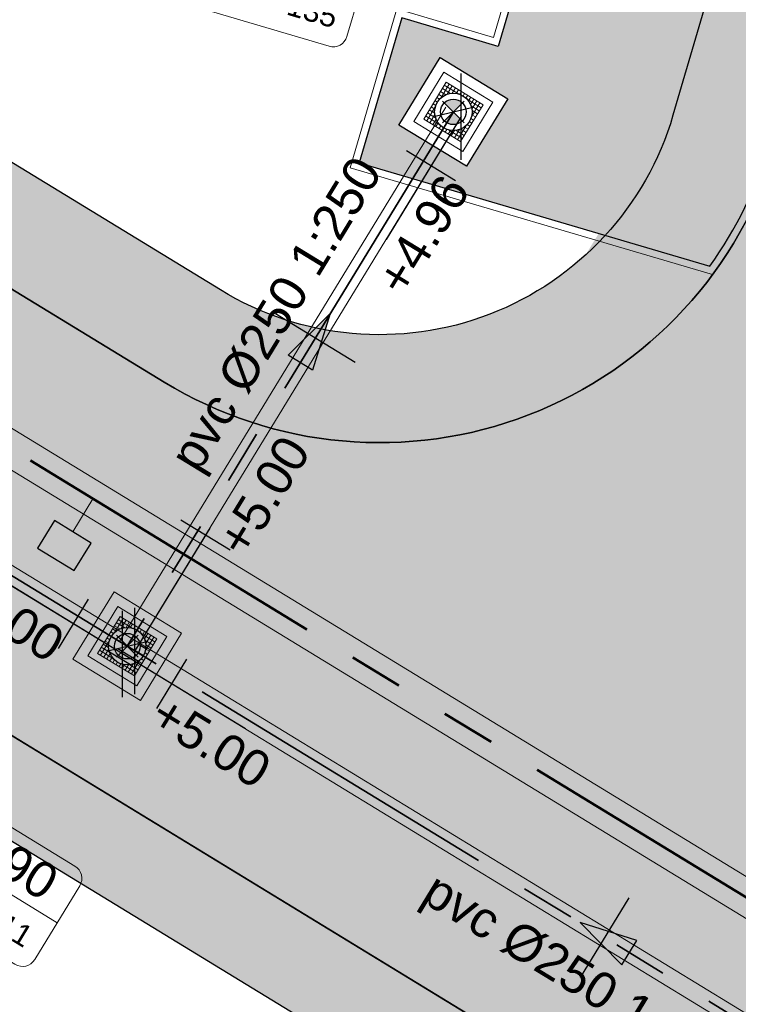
# Model space of a CAD drawing. Extents: x 98477 to 100410, y 398052 to 398969.
# Tile 365 of 374: x 98704 to 98714, y 398642 to 398656. Entities that reach past the tile are written whole.
import ezdxf
from ezdxf.enums import TextEntityAlignment as Align

# ---------------------------------------------------------------- set-up
doc = ezdxf.new("R2010")
doc.units = 0
for name, pattern in [('AL-NUTSTRACE', [17, 5, -3.5, 0, -3.5, 5]), ('RI-DWA', [9.75, 4.5, -0.75, 0.75, -0.75, 0.75, -0.75, 0.75, -0.75]), ('RI-RWA', [8.25, 4.5, -0.75, 0.75, -0.75, 0.75, -0.75])]:
    doc.linetypes.add(name, pattern=pattern)
for name, color, linetype, lineweight in [('N-KO-kantbegrenzing grondwerk', 70, 'Continuous', 25), ('N-KO-kantverharding', 2, 'Continuous', 25), ('N-KO-opsluitband 100x200mm', 2, 'Continuous', 25), ('N-KO-opsluitband achterkant', 8, 'Continuous', 9), ('N-RI-DWA b.o.b.', 24, 'Continuous', 25), ('N-RI-DWA hoofdriool', 24, 'RI-DWA', 35), ('N-RI-DWA hoofdriool buiswand', 24, 'Continuous', 13), ('N-RI-DWA put', 1, 'Continuous', 25), ('N-RI-DWA putdeksel', 7, 'Continuous', 18), ('N-RI-DWA putnummer', 24, 'Continuous', 18), ('N-RI-DWA putwand', 7, 'Continuous', 18), ('N-RI-DWA strenginformatie', 24, 'Continuous', 25), ('N-RI-GWA put', 1, 'Continuous', 25), ('N-RI-GWA putdeksel', 7, 'Continuous', 18), ('N-RI-GWA putnummer', 202, 'Continuous', 18), ('N-RI-GWA putwand', 7, 'Continuous', 18), ('N-RI-RWA hoofdriool', 162, 'RI-RWA', 50), ('N-RI-RWA hoofdriool buiswand', 162, 'Continuous', 13), ('N-RI-RWA kolkaansluitleiding', 132, 'RI-RWA', 18), ('N-RI-straatkolk', 7, 'Continuous', 25), ('N-RI-stroomrichting', 7, 'Continuous', 25), ("N-VH-arcering 'MAT' grijs 251", 251, 'Continuous', 18), ('N-VH-arcering grasbetontegels', 8, 'Continuous', 9), ('N-VH-arcering printbeton', 8, 'Continuous', 9), ('X-AL-nutstrace VERWERKT', 252, 'AL-NUTSTRACE', 18), ('X-AL-rapporttekening blauw', 125, 'Continuous', 25)]:
    doc.layers.add(name, color=color, linetype=linetype, lineweight=lineweight)
doc.layers.add('X-AL-contourlijnen', color=30, linetype='Continuous', plot=False)
doc.layers.add('X-AL-hulplijn riolering', color=30, linetype='Continuous', plot=False)
doc.styles.add('CS Annotative', font='arial.ttf')
pattern_1 = [(28.60000000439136, (19451.65485901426, 79593.08197734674), (-0.2393459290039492, 0.4389914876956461), []), (28.60000000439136, (19451.99061890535, 79592.98315783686), (-0.2393459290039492, 0.4389914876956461), [0.5, -0.2])]

# ---------------------------------------------------------------- blocks, each defined once
blk = doc.blocks.new('*U532')
at = {"flags": 128}
blk.add_lwpolyline([(-0.2527098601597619, -0.06113694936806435), (0.2527098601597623, 0.06113694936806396)], dxfattribs=at)
blk.add_circle((4.694146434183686e-16, -1.319465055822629e-16), 0.26)
at = {"layer": 'N-RI-GWA putdeksel', "flags": 128}
blk.add_lwpolyline([(-0.4123681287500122, -0.09976234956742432), (0.09976234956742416, -0.4123681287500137), (0.4123681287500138, 0.09976234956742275), (-0.0997623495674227, 0.4123681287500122)], close=True, dxfattribs=at)
at = {"layer": 'N-RI-GWA putdeksel', "lineweight": 5, "flags": 128}
for points in [[(-0.1779137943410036, 0.2843355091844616), (-0.1031150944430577, 0.2386781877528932)], [(-0.05708480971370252, 0.3863176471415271), (-0.1761801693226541, 0.1912081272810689)], [(-0.1518633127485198, 0.3270130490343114), (-0.03760058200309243, 0.2572667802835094)], [(-0.1258128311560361, 0.3696905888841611), (0.0692966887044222, 0.2505952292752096)], [(-0.0144072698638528, 0.3602671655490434), (-0.08415353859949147, 0.2460044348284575)], [(0.02827027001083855, 0.3342166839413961), (-0.01738705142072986, 0.2594179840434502)], [(0.0709478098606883, 0.3081662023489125), (0.03968723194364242, 0.2569531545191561)], [(0.1136253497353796, 0.2821157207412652), (0.09025651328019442, 0.2438314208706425)], [(-0.2560652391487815, 0.1563028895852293), (-0.2219232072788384, 0.1354625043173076)], [(-0.2300147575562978, 0.198980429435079), (-0.191730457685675, 0.1756115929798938)], [(-0.203964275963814, 0.2416579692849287), (-0.1527512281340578, 0.2103973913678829)], [(0.1563028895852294, 0.2560652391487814), (0.1354625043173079, 0.2219232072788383)], [(0.1989804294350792, 0.2300147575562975), (0.175611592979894, 0.1917304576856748)], [(0.1912081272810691, 0.1761801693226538), (0.3863176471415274, 0.05708480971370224)], [(0.2416579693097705, 0.2039642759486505), (0.2103973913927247, 0.1527512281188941)], [(0.2843355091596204, 0.1779137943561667), (0.2386781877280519, 0.1031150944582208)], [(0.3270130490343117, 0.1518633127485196), (0.2572667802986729, 0.03760058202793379)], [(-0.2505952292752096, 0.06929668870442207), (-0.3696905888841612, -0.1258128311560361)], [(-0.3342166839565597, 0.02827026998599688), (-0.2594179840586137, -0.0173870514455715)], [(-0.308166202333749, 0.07094780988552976), (-0.2569531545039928, 0.03968723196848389)], [(-0.2821157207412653, 0.1136253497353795), (-0.2438314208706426, 0.0902565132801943)], [(0.2460044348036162, 0.08415353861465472), (0.3602671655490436, 0.01440726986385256)], [(0.3696905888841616, 0.1258128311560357), (0.25059522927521, -0.06929668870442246)], [(0.2594179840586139, 0.01738705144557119), (0.3342166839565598, -0.0282702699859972)], [(-0.3863176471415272, -0.05708480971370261), (-0.1912081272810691, -0.1761801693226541)], [(-0.3602671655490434, -0.01440726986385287), (-0.2460044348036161, -0.08415353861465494)], [(-0.2572667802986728, -0.03760058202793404), (-0.3270130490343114, -0.1518633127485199)], [(-0.2386781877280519, -0.1031150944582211), (-0.2843355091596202, -0.1779137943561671)], [(0.2219232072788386, -0.135462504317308), (0.2560652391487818, -0.1563028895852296)], [(0.2438314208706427, -0.09025651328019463), (0.2821157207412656, -0.1136253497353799)], [(0.2569531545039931, -0.03968723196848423), (0.3081662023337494, -0.07094780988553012)], [(-0.2103973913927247, -0.1527512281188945), (-0.2416579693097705, -0.2039642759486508)], [(-0.175611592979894, -0.1917304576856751), (-0.1989804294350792, -0.2300147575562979)], [(-0.1354625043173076, -0.2219232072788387), (-0.1563028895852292, -0.2560652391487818)], [(-0.09025651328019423, -0.2438314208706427), (-0.1136253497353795, -0.2821157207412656)], [(-0.03968723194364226, -0.2569531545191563), (-0.07094780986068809, -0.3081662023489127)], [(-0.06929668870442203, -0.2505952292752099), (0.1258128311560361, -0.3696905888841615)], [(0.01738705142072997, -0.2594179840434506), (-0.02827027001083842, -0.3342166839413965)], [(0.08415353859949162, -0.2460044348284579), (0.01440726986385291, -0.3602671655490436)], [(0.03760058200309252, -0.2572667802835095), (0.1518633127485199, -0.3270130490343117)], [(0.1761801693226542, -0.1912081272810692), (0.0570848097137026, -0.3863176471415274)], [(0.1031150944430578, -0.2386781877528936), (0.1779137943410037, -0.2843355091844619)], [(0.1527512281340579, -0.2103973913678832), (0.2039642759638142, -0.2416579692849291)], [(0.1917304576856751, -0.1756115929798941), (0.230014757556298, -0.1989804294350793)]]:
    blk.add_lwpolyline(points, dxfattribs=at)
at = {"layer": 'N-RI-GWA putwand', "flags": 128}
for points in [[(-0.7560082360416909, -0.1828976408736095), (0.1828976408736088, -0.7560082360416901), (0.7560082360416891, 0.1828976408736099), (-0.1828976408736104, 0.7560082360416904)], [(-0.5498241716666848, -0.1330164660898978), (0.1330164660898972, -0.5498241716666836), (0.5498241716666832, 0.1330164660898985), (-0.1330164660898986, 0.5498241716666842)]]:
    blk.add_lwpolyline(points, close=True, dxfattribs=at)
blk = doc.blocks.new('*U671')
at = {"layer": 'X-AL-hulplijn riolering'}
for points in [[(-0.6275572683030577, 0.6275572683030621), (7.682743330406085e-16, 0), (0.6275572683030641, 0.6275572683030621, 0.4142135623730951)], [(3.290701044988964e-15, 0), (-0.6275572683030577, -0.6275572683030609, 0.4142135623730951), (0.6275572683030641, -0.6275572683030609)]]:
    blk.add_hatch(color=256, dxfattribs=at).paths.add_polyline_path(points)
at = {"lineweight": 9}
blk.add_line((-18.05742590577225, 11.50475443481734), (-6.545658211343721, 8.116656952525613), dxfattribs=at)
blk.add_lwpolyline([(-18.22747775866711, 7.385157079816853), (-8.63433801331, 4.561742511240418, 0.414213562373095), (-7.39268258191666, 5.238715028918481), (-5.698633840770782, 10.99459887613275, 0.414213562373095), (-6.375606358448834, 12.23625430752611), (-15.96874610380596, 15.05966887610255, 0.414213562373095), (-17.21040153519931, 14.38269635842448), (-18.90445027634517, 8.626812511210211, 0.414213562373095)], format="xyb", close=True)
at = {"layer": 'X-AL-hulplijn riolering'}
for points in [[(0.7530687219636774, -0.7530687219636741), (-0.7530687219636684, 0.7530687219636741)], [(0.7530687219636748, 0.7530687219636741), (-0.7530687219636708, -0.7530687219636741)]]:
    blk.add_lwpolyline(points, dxfattribs=at)
blk.add_circle((3.290701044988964e-15, 0), 0.8875, dxfattribs=at)
at = {"style": 'CS Annotative'}
for tag, height, p in [('HOOGTE', 2.5, (-11.74367860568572, 11.70616310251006)), ('NR', 1.5, (-12.85940551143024, 7.915248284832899))]:
    blk.add_attdef(tag, text='', height=height, rotation=343.599999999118, dxfattribs=at).set_placement(p, align=Align.MIDDLE_CENTER)
blk = doc.blocks.new('*U329')
h = blk.add_hatch()
h.set_pattern_fill('ANSI31', color=256, scale=0.8, angle=103.5999999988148)
h.set_pattern_definition([(148.5999999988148, (1.161383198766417e-16, 4.054082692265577e-16), (-0.05210096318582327, -0.08535507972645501), [])])
h.paths.add_polyline_path([(-0.2527098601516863, -0.06113694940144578, 0.6681786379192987), (0.2219232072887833, -0.1354625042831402, 0.198912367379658), (0.252709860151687, 0.06113694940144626)])
at = {"flags": 128}
blk.add_lwpolyline([(-0.252709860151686, -0.06113694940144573), (0.2527098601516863, 0.06113694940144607)], dxfattribs=at)
blk.add_circle((3.056646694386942e-16, 2.897208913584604e-16), 0.26)
at = {"layer": 'N-RI-DWA putdeksel', "flags": 128}
blk.add_lwpolyline([(-0.4123681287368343, -0.09976234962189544), (0.09976234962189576, -0.412368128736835), (0.4123681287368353, 0.09976234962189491), (-0.09976234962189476, 0.4123681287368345)], close=True, dxfattribs=at)
at = {"layer": 'N-RI-DWA putdeksel', "lineweight": 5, "flags": 128}
for points in [[(-0.1779137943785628, 0.2843355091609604), (-0.1031150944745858, 0.2386781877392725)], [(-0.05708480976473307, 0.3863176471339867), (-0.1761801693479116, 0.1912081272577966)], [(-0.1518633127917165, 0.3270130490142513), (-0.037600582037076, 0.2572667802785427)], [(-0.1258128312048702, 0.3696905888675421), (0.06929668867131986, 0.2505952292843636)], [(-0.0144072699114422, 0.3602671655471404), (-0.08415353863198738, 0.2460044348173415)], [(0.02827026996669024, 0.3342166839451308), (-0.01738705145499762, 0.2594179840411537)], [(0.07094780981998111, 0.3081662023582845), (0.03968723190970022, 0.2569531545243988)], [(0.1136253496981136, 0.2821157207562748), (0.09025651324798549, 0.2438314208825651)], [(-0.2560652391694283, 0.1563028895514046), (-0.2219232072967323, 0.1354625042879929)], [(-0.2300147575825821, 0.1989804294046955), (-0.1917304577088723, 0.1756115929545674)], [(-0.2039642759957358, 0.2416579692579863), (-0.1527512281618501, 0.2103973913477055)], [(0.1563028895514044, 0.2560652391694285), (0.1354625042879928, 0.2219232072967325)], [(0.1989804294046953, 0.2300147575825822), (0.1756115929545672, 0.1917304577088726)], [(0.1912081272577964, 0.1761801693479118), (0.3863176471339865, 0.05708480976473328)], [(0.2416579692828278, 0.2039642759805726), (0.2103973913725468, 0.152751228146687)], [(0.2843355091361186, 0.1779137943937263), (0.2386781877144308, 0.1031150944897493)], [(0.3270130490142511, 0.1518633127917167), (0.2572667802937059, 0.03760058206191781)], [(-0.2505952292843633, 0.06929668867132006), (-0.3696905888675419, -0.12581283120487)], [(-0.3342166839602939, 0.02827026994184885), (-0.2594179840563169, -0.017387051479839)], [(-0.3081662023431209, 0.07094780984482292), (-0.2569531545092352, 0.03968723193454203)], [(-0.2821157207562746, 0.1136253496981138), (-0.2438314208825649, 0.09025651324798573)], [(0.2460044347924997, 0.084153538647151), (0.3602671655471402, 0.01440726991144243)], [(0.3696905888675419, 0.1258128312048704), (0.2505952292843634, -0.06929668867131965)], [(0.2594179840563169, 0.01738705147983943), (0.3342166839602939, -0.02827026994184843)], [(-0.3863176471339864, -0.05708480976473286), (-0.1912081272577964, -0.1761801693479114)], [(-0.3602671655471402, -0.01440726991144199), (-0.2460044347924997, -0.08415353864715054)], [(-0.2572667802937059, -0.0376005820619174), (-0.327013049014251, -0.1518633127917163)], [(-0.2386781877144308, -0.1031150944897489), (-0.2843355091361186, -0.1779137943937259)], [(0.2219232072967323, -0.1354625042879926), (0.2560652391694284, -0.1563028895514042)], [(0.2438314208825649, -0.09025651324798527), (0.2821157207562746, -0.1136253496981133)], [(0.2569531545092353, -0.0396872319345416), (0.3081662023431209, -0.07094780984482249)], [(-0.2103973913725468, -0.1527512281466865), (-0.2416579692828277, -0.2039642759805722)], [(-0.1756115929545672, -0.1917304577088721), (-0.1989804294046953, -0.2300147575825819)], [(-0.1354625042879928, -0.2219232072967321), (-0.1563028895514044, -0.2560652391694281)], [(-0.0902565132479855, -0.2438314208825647), (-0.1136253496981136, -0.2821157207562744)], [(-0.03968723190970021, -0.2569531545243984), (-0.0709478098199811, -0.3081662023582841)], [(-0.06929668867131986, -0.2505952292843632), (0.1258128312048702, -0.3696905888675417)], [(0.01738705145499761, -0.2594179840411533), (-0.02827026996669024, -0.3342166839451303)], [(0.0841535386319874, -0.2460044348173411), (0.01440726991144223, -0.36026716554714)], [(0.037600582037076, -0.2572667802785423), (0.1518633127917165, -0.3270130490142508)], [(0.1761801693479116, -0.1912081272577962), (0.05708480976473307, -0.3863176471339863)], [(0.1031150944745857, -0.2386781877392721), (0.1779137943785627, -0.28433550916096)], [(0.1527512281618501, -0.210397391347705), (0.2039642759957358, -0.2416579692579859)], [(0.1917304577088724, -0.175611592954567), (0.2300147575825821, -0.1989804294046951)]]:
    blk.add_lwpolyline(points, dxfattribs=at)
at = {"layer": 'N-RI-DWA putwand', "flags": 128}
for points in [[(-0.756008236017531, -0.182897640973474), (0.1828976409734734, -0.7560082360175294), (0.7560082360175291, 0.1828976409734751), (-0.1828976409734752, 0.7560082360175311)], [(-0.5498241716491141, -0.1330164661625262), (0.1330164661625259, -0.5498241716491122), (0.549824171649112, 0.1330164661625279), (-0.133016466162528, 0.549824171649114)]]:
    blk.add_lwpolyline(points, close=True, dxfattribs=at)
blk = doc.blocks.new('*U1188')
at = {"layer": 'X-AL-hulplijn riolering', "flags": 128}
for points in [[(6.627535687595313e-16, 4.552225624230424e-16), (-8.535507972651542, 5.210096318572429)], [(-4.456222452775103, 0.3769369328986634), (-2.37218392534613, 3.79114012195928)], [(6.952718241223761e-16, -2.999999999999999), (6.952718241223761e-16, 3.000000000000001)], [(8.535507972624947, -5.210096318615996), (5.0574547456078e-16, 6.865973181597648e-16)], [(2.37218392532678, -3.791140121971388), (4.456222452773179, -0.3769369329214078)]]:
    blk.add_lwpolyline(points, dxfattribs=at)
at = {"layer": 'N-RI-DWA b.o.b.', "linetype": 'Continuous', "style": 'CS Annotative'}
blk.add_attdef('B.o.b.links', text='', height=0.5000000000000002, rotation=328.6000000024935, dxfattribs=at).set_placement((-0.8912444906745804, 0.07538738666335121), align=Align.MIDDLE_RIGHT)
blk.add_attdef('B.o.b.rechts', text='', height=0.5, rotation=328.5999999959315, dxfattribs=at).set_placement((0.4744367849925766, -0.7582280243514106), align=Align.MIDDLE_LEFT)
blk = doc.blocks.new('*U533')
at = {"layer": 'N-RI-stroomrichting'}
h = blk.add_hatch(color=256, dxfattribs=at)
h.dxf.hatch_style = 1
h.paths.add_polyline_path([(-1.707101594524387, 1.042019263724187), (1.186091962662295, -1.89557006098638), (2.228111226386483, -0.1884684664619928)])
blk.add_lwpolyline([(-1.707101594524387, 1.042019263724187), (1.186091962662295, -1.89557006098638), (2.228111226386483, -0.1884684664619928)], close=True, dxfattribs=at)
at = {"layer": 'X-AL-hulplijn riolering'}
blk.add_lwpolyline([(-1.693281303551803, -2.774040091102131), (1.693281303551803, 2.774040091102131)], dxfattribs=at)
at = {"lineweight": 25, "style": 'CS Annotative'}
blk.add_attdef('Strenginformatie', text='', height=2.5, rotation=328.5999999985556, dxfattribs=at).set_placement((-1.693281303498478, -2.774040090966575), align=Align.MIDDLE_CENTER)
blk = doc.blocks.new('*U534')
at = {"layer": 'N-RI-stroomrichting'}
h = blk.add_hatch(color=256, dxfattribs=at)
h.dxf.hatch_style = 1
h.paths.add_polyline_path([(1.042019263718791, 1.707101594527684), (-0.1884684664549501, -2.228111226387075), (-1.895570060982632, -1.186091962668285)])
blk.add_lwpolyline([(1.042019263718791, 1.707101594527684), (-0.1884684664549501, -2.228111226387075), (-1.895570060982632, -1.186091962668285)], close=True, dxfattribs=at)
at = {"layer": 'X-AL-hulplijn riolering'}
blk.add_lwpolyline([(2.774040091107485, -1.693281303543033), (-2.774040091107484, 1.693281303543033)], dxfattribs=at)
at = {"lineweight": 25, "style": 'CS Annotative'}
blk.add_attdef('Strenginformatie', text='', height=2.500000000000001, rotation=58.59999999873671, dxfattribs=at).set_placement((-2.774040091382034, 1.693281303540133), align=Align.MIDDLE_CENTER)
blk = doc.blocks.new('*U537')
at = {"layer": 'X-AL-hulplijn riolering', "flags": 128}
for points in [[(6.613041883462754, 6.995201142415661), (3.19883869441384, 9.079239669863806)], [(5.21009631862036, 8.535507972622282), (-6.865973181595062e-16, 5.057454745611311e-16)], [(-5.709099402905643e-16, -2.999999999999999), (-5.709099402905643e-16, 3.000000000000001)]]:
    blk.add_lwpolyline(points, dxfattribs=at)
at = {"layer": 'N-RI-DWA b.o.b.', "linetype": 'Continuous', "style": 'CS Annotative'}
blk.add_attdef('B.o.b.rechts', text='', height=0.5, rotation=58.59999999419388, dxfattribs=at).set_placement((1.322608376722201, 1.399040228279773), align=Align.MIDDLE_LEFT)
blk = doc.blocks.new('*U538')
at = {"layer": 'X-AL-hulplijn riolering', "flags": 128}
for points in [[(-4.732272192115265e-16, -3), (-4.732272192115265e-16, 3)], [(-5.795844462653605e-16, -6.034281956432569e-16), (-5.21009631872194, -8.535507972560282)], [(-0.3769369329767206, -4.456222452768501), (-3.791140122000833, -2.372183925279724)]]:
    blk.add_lwpolyline(points, dxfattribs=at)
at = {"layer": 'N-RI-DWA b.o.b.', "linetype": 'Continuous', "style": 'CS Annotative'}
blk.add_attdef('B.o.b.links', text='', height=0.5000000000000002, rotation=58.60000000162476, dxfattribs=at).set_placement((-0.07538738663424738, -0.89124449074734), align=Align.MIDDLE_RIGHT)
blk = doc.blocks.new('*U676')
at = {"layer": 'X-AL-hulplijn riolering'}
for points in [[(-0.6275572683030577, 0.6275572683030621), (7.682743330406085e-16, 0), (0.6275572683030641, 0.6275572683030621, 0.4142135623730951)], [(3.290701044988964e-15, 0), (-0.6275572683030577, -0.6275572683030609, 0.4142135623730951), (0.6275572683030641, -0.6275572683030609)]]:
    blk.add_hatch(color=256, dxfattribs=at).paths.add_polyline_path(points)
at = {"lineweight": 9}
blk.add_line((-15.10781987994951, -12.96342068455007), (-4.865210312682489, -19.21553626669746), dxfattribs=at)
blk.add_lwpolyline([(-16.33830761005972, -16.89863350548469), (-7.802799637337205, -22.10872982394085, 0.414213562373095), (-6.428239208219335, -21.77618865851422), (-3.30218141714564, -16.6548838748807, 0.414213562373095), (-3.63472258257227, -15.28032344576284), (-12.17023055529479, -10.07022712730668, 0.414213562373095), (-13.54479098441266, -10.40276829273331), (-16.67084877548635, -15.52407307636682, 0.414213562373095)], format="xyb", close=True)
at = {"layer": 'X-AL-hulplijn riolering'}
for points in [[(0.7530687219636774, -0.7530687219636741), (-0.7530687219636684, 0.7530687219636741)], [(0.7530687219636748, 0.7530687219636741), (-0.7530687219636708, -0.7530687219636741)]]:
    blk.add_lwpolyline(points, dxfattribs=at)
blk.add_circle((3.290701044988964e-15, 0), 0.8875, dxfattribs=at)
at = {"style": 'CS Annotative'}
for tag, height, p in [('HOOGTE', 2.5, (-8.957079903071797, -14.40299289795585)), ('NR', 1.5, (-11.0159502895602, -17.77596405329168))]:
    blk.add_attdef(tag, text='', height=height, rotation=328.5999999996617, dxfattribs=at).set_placement(p, align=Align.MIDDLE_CENTER)
blk = doc.blocks.new('*U780')
blk.add_lwpolyline([(-1.866462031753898, -0.1787301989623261), (0.694190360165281, -1.741759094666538), (1.866462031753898, 0.1787301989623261), (-0.694190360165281, 1.741759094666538)], close=True)
blk.add_solid([(-1.866462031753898, -0.1787301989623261), (-0.694190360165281, 1.741759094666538), (-1.866462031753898, -0.1787301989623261), (0.694190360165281, -1.741759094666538)])

msp = doc.modelspace()

# ---------------------------------------------------------------- hatches: boundary and pattern name
at = {"layer": "N-VH-arcering 'MAT' grijs 251"}
h = msp.add_hatch(color=256, dxfattribs=at)
h.dxf.hatch_style = 1
edge = h.paths.add_edge_path()
edge.add_line((98718.43378268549, 398647.9807238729), (98740.4324578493, 398722.7258099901))
edge.add_arc((98746.18834169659, 398721.0317612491), 6.000000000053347, 82.37631153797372, 163.5999999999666, ccw=False)
edge.add_line((98746.98433882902, 398726.9787259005), (98729.43353248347, 398729.3278892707))
edge.add_arc((98728.63753535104, 398723.3809246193), 5.999999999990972, -16.400000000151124, 82.37631153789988, ccw=False)
edge.add_line((98734.39341919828, 398721.6868758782), (98714.44365963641, 398653.9034077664))
edge.add_arc((98708.9276042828, 398655.5268711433), 5.750000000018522, 238.5999999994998, 343.5999999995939, ccw=False)
edge.add_line((98705.93179889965, 398650.618954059), (98682.96341873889, 398664.6389131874))
edge.add_line((98682.96341873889, 398664.6389131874), (98663.71975019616, 398676.3852986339))
edge.add_arc((98658.37940146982, 398667.6364029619), 10.24999999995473, 58.60000000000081, 73.59999999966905)
edge.add_line((98661.2734014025, 398677.4693712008), (98653.9448376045, 398679.6262848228))
edge.add_line((98653.9448376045, 398679.6262848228), (98652.69138276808, 398675.367410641))
edge.add_line((98652.69138276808, 398675.367410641), (98650.4694978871, 398667.8180934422))
edge.add_line((98650.4694978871, 398667.8180934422), (98633.21843489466, 398609.2040096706))
edge.add_arc((98628.6616935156, 398610.5451315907), 4.749999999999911, 253.5999999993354, 343.59999999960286, ccw=False)
edge.add_line((98627.32057159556, 398605.9883902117), (98591.63409174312, 398616.4914924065))
edge.add_line((98591.63409174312, 398616.4914924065), (98590.13768202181, 398611.4071283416))
edge.add_line((98590.13768202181, 398611.4071283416), (98624.46149638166, 398601.3050804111))
edge.add_line((98624.46149638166, 398601.3050804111), (98625.82416187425, 398600.9040261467))
edge.add_arc((98624.48303995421, 398596.3472847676), 4.750000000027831, -16.400000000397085, 73.59999999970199, ccw=False)
edge.add_line((98629.03978133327, 398595.0061628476), (98623.11061073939, 398574.8605693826))
edge.add_arc((98618.55386936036, 398576.2016913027), 4.749999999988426, 253.6000000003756, 343.59999999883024, ccw=False)
edge.add_line((98617.21274744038, 398571.6449499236), (98607.57164199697, 398574.4824815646))
edge.add_line((98607.57164199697, 398574.4824815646), (98591.46406188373, 398519.7536193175))
edge.add_line((98591.46406188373, 398519.7536193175), (98590.85321516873, 398517.6781402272))
edge.add_arc((98592.05235763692, 398517.3252134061), 1.250000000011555, 163.6000000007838, 293.1520675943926)
edge.add_arc((98619.96762949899, 398452.0432281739), 69.74999999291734, 95.80614527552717, 113.1520675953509, ccw=False)
edge.add_line((98612.91151005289, 398521.4354012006), (98618.30363164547, 398539.7562586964))
edge.add_line((98618.30363164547, 398539.7562586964), (98653.28573814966, 398658.6152601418))
edge.add_line((98653.28573814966, 398658.6152601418), (98656.01129096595, 398667.8758941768))
edge.add_arc((98660.56803234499, 398666.5347722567), 4.750000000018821, 58.59999999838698, 163.5999999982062, ccw=False)
edge.add_line((98663.04282809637, 398670.5891385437), (98680.49481789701, 398659.9363984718))
edge.add_line((98680.49481789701, 398659.9363984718), (98683.5437588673, 398658.0753169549))
edge.add_line((98683.5437588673, 398658.0753169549), (98686.6547666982, 398656.176349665))
edge.add_line((98686.6547666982, 398656.176349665), (98649.88495474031, 398531.2431785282))
edge.add_line((98649.88495474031, 398531.2431785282), (98654.9693187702, 398529.7467688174))
edge.add_line((98654.9693187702, 398529.7467688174), (98655.60458704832, 398531.90522526))
edge.add_line((98655.60458704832, 398531.90522526), (98658.42800161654, 398541.4983650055))
edge.add_line((98658.42800161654, 398541.4983650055), (98659.13385525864, 398543.8966499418))
edge.add_line((98659.13385525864, 398543.8966499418), (98662.66312346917, 398555.8880746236))
edge.add_line((98662.66312346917, 398555.8880746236), (98663.36897711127, 398558.2863595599))
edge.add_line((98663.36897711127, 398558.2863595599), (98665.48653803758, 398565.4812143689))
edge.add_line((98665.48653803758, 398565.4812143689), (98667.4064599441, 398572.0045493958))
edge.add_line((98667.4064599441, 398572.0045493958), (98670.93572815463, 398583.9959740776))
edge.add_line((98670.93572815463, 398583.9959740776), (98671.64158179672, 398586.3942590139))
edge.add_line((98671.64158179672, 398586.3942590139), (98675.17085000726, 398598.3856836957))
edge.add_line((98675.17085000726, 398598.3856836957), (98675.87670364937, 398600.783968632))
edge.add_line((98675.87670364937, 398600.783968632), (98677.28841093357, 398605.5805385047))
edge.add_line((98677.28841093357, 398605.5805385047), (98678.84128894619, 398610.8567653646))
edge.add_line((98678.84128894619, 398610.8567653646), (98682.37055715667, 398622.8481900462))
edge.add_line((98682.37055715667, 398622.8481900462), (98683.07641079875, 398625.2464749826))
edge.add_line((98683.07641079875, 398625.2464749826), (98686.60567900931, 398637.2378996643))
edge.add_line((98686.60567900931, 398637.2378996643), (98690.56389942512, 398650.6867789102))
edge.add_arc((98692.24269888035, 398650.1926813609), 1.749999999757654, 148.6000000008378, 163.6000000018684, ccw=False)
edge.add_line((98690.74898498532, 398651.1044482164), (98691.89312128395, 398652.9788443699))
edge.add_line((98691.89312128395, 398652.9788443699), (98696.62193884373, 398650.0923618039))
edge.add_line((98696.62193884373, 398650.0923618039), (98719.04623240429, 398636.4045145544))
edge.add_line((98719.04623240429, 398636.4045145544), (98725.56962339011, 398632.4226196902))
edge.add_line((98725.56962339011, 398632.4226196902), (98728.33097443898, 398636.9464389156))
edge.add_line((98728.33097443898, 398636.9464389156), (98721.80758345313, 398640.92833378))
edge.add_line((98721.80758345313, 398640.92833378), (98720.95403265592, 398641.4493434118))
edge.add_arc((98723.94983803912, 398646.3572604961), 5.750000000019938, 163.6000000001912, 238.59999999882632, ccw=False)
edge = h.paths.add_edge_path(flags=16)
edge.add_line((98619.01665961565, 398560.9505167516), (98618.31080597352, 398558.5522318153))
edge.add_line((98618.31080597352, 398558.5522318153), (98614.78153776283, 398546.5608071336))
edge.add_line((98614.78153776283, 398546.5608071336), (98614.07568412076, 398544.1625221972))
edge.add_line((98614.07568412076, 398544.1625221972), (98609.8405622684, 398529.7728125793))
edge.add_arc((98605.28382088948, 398531.1139344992), 4.749999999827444, 163.600000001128, 343.6000000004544, ccw=False)
edge.add_line((98600.72707951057, 398532.4550564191), (98602.84464043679, 398539.6499112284))
edge.add_line((98602.84464043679, 398539.6499112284), (98603.55049407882, 398542.0481961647))
edge.add_line((98603.55049407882, 398542.0481961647), (98607.0797622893, 398554.0396208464))
edge.add_line((98607.0797622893, 398554.0396208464), (98607.7856159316, 398556.4379057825))
edge.add_line((98607.7856159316, 398556.4379057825), (98609.90317685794, 398563.6327605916))
edge.add_arc((98614.4599182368, 398562.2916386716), 4.749999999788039, -16.40000000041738, 163.5999999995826, ccw=False)
at = {"layer": 'N-VH-arcering grasbetontegels'}
h = msp.add_hatch(dxfattribs=at)
h.set_pattern_fill('CS-GRASBETONSTEEN', color=256, angle=8.857717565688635e-10)
h.set_pattern_definition([(28.60000000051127, (19451.65485901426, 79593.08197734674), (-0.1340337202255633, 0.2458352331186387), [0.14, -0.14]), (118.6000000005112, (19451.65485901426, 79593.08197734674), (-0.2458352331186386, -0.1340337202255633), [0.14, -0.14]), (28.60000000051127, (19451.58784279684, 79593.20489378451), (-0.1340337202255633, 0.2458352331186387), [0.14, -0.14]), (118.6000000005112, (19451.77777545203, 79593.14899356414), (-0.2458352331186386, -0.1340337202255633), [0.14, -0.14])])
edge = h.paths.add_edge_path()
edge.add_line((98708.64048453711, 398653.6658692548), (98713.5165286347, 398652.2307714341))
edge.add_arc((98708.92760428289, 398655.5268711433), 5.649999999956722, 324.3113394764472, 343.5999999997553)
edge.add_line((98714.34772823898, 398653.9316419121), (98717.17114280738, 398663.5247816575))
edge.add_line((98717.17114280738, 398663.5247816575), (98713.3338869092, 398664.6541474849))
edge.add_line((98713.3338869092, 398664.6541474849), (98710.57644116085, 398655.2851505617))
edge.add_line((98710.57644116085, 398655.2851505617), (98709.2334015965, 398655.6804286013))
edge.add_line((98709.2334015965, 398655.6804286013), (98708.64048453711, 398653.6658692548))
h.paths.add_polyline_path([(98709.76899639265, 398655.13044085), (98710.70790226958, 398654.5573302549), (98710.13479167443, 398653.6184243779), (98709.1958857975, 398654.191534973)], flags=16)
at = {"layer": 'N-VH-arcering printbeton'}
h = msp.add_hatch(dxfattribs=at)
h.set_pattern_fill('CS-PRINTBETON', color=256, angle=4.765895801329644e-09)
h.set_pattern_definition(pattern_1)
edge = h.paths.add_edge_path()
edge.add_line((98714.44365963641, 398653.9034077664), (98734.3934191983, 398721.6868758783))
edge.add_arc((98728.63753535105, 398723.3809246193), 5.999999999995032, 343.6000000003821, 385.0096221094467)
edge.add_line((98734.07495615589, 398725.9175473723), (98713.00468867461, 398654.3269199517))
edge.add_arc((98708.9276042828, 398655.5268711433), 4.250000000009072, 238.5999999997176, 343.60000000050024, ccw=False)
edge.add_line((98706.71331334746, 398651.8992802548), (98695.22259908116, 398658.9132421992))
edge.add_line((98695.22259908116, 398658.9132421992), (98694.44108463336, 398657.6329160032))
edge.add_line((98694.44108463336, 398657.6329160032), (98705.93179889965, 398650.618954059))
edge.add_arc((98708.9276042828, 398655.5268711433), 5.750000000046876, 238.5999999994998, 343.5999999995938)
h = msp.add_hatch(dxfattribs=at)
h.set_pattern_fill('CS-PRINTBETON', color=256, angle=4.765895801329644e-09)
h.set_pattern_definition(pattern_1)
edge = h.paths.add_edge_path()
edge.add_line((98696.62193884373, 398650.0923618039), (98691.89312128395, 398652.9788443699))
edge.add_line((98691.89312128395, 398652.9788443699), (98690.74898498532, 398651.1044482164))
edge.add_arc((98692.24269888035, 398650.1926813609), 1.749999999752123, 148.6000000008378, 163.6000000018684)
edge.add_line((98690.56389942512, 398650.6867789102), (98687.42446923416, 398640.0199101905))
edge.add_line((98687.42446923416, 398640.0199101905), (98692.07714201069, 398638.6505541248))
edge.add_line((98692.07714201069, 398638.6505541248), (98691.32893715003, 398636.1083720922))
edge.add_line((98691.32893715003, 398636.1083720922), (98691.47283424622, 398636.0660208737))
edge.add_line((98691.47283424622, 398636.0660208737), (98687.80239530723, 398623.5949392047))
edge.add_line((98687.80239530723, 398623.5949392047), (98687.65849821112, 398623.6372904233))
edge.add_line((98687.65849821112, 398623.6372904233), (98687.09381529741, 398621.7186624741))
edge.add_line((98687.09381529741, 398621.7186624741), (98687.23771239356, 398621.6763112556))
edge.add_line((98687.23771239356, 398621.6763112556), (98683.56727345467, 398609.2052295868))
edge.add_line((98683.56727345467, 398609.2052295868), (98683.42337635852, 398609.2475808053))
edge.add_line((98683.42337635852, 398609.2475808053), (98682.81634222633, 398607.1850557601))
edge.add_line((98682.81634222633, 398607.1850557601), (98678.16366944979, 398608.5544118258))
edge.add_line((98678.16366944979, 398608.5544118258), (98677.35899629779, 398605.8203669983))
edge.add_line((98677.35899629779, 398605.8203669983), (98682.1555661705, 398604.4086597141))
edge.add_line((98682.1555661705, 398604.4086597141), (98680.60268815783, 398599.1324328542))
edge.add_line((98680.60268815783, 398599.1324328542), (98680.4587910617, 398599.1747840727))
edge.add_line((98680.4587910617, 398599.1747840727), (98679.894108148, 398597.2561561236))
edge.add_line((98679.894108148, 398597.2561561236), (98680.03800524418, 398597.2138049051))
edge.add_line((98680.03800524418, 398597.2138049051), (98676.36756630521, 398584.742723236))
edge.add_line((98676.36756630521, 398584.742723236), (98676.22366920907, 398584.7850744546))
edge.add_line((98676.22366920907, 398584.7850744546), (98675.65898629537, 398582.8664465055))
edge.add_line((98675.65898629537, 398582.8664465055), (98675.80288339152, 398582.824095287))
edge.add_line((98675.80288339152, 398582.824095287), (98672.13244445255, 398570.353013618))
edge.add_line((98672.13244445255, 398570.353013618), (98671.98854735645, 398570.3953648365))
edge.add_line((98671.98854735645, 398570.3953648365), (98671.18387420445, 398567.661320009))
edge.add_line((98671.18387420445, 398567.661320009), (98666.53120142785, 398569.0306760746))
edge.add_line((98666.53120142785, 398569.0306760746), (98665.55712340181, 398565.7210428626))
edge.add_line((98665.55712340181, 398565.7210428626), (98670.35369327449, 398564.3093355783))
edge.add_line((98670.35369327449, 398564.3093355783), (98668.09496161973, 398556.6348237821))
edge.add_line((98668.09496161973, 398556.6348237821), (98667.95106452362, 398556.6771750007))
edge.add_line((98667.95106452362, 398556.6771750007), (98667.38638160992, 398554.7585470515))
edge.add_line((98667.38638160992, 398554.7585470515), (98667.5302787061, 398554.716195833))
edge.add_line((98667.5302787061, 398554.716195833), (98663.8598397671, 398542.245114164))
edge.add_line((98663.8598397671, 398542.245114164), (98663.71594267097, 398542.2874653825))
edge.add_line((98663.71594267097, 398542.2874653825), (98663.15125975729, 398540.3688374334))
edge.add_line((98663.15125975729, 398540.3688374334), (98663.29515685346, 398540.3264862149))
edge.add_line((98663.29515685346, 398540.3264862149), (98660.37292277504, 398530.3975865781))
edge.add_line((98660.37292277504, 398530.3975865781), (98676.9210888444, 398525.5271964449))
edge.add_arc((98678.61513758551, 398531.2830802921), 5.999999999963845, 253.5999999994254, 343.6000000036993)
edge.add_line((98684.3710214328, 398529.5890315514), (98715.87716943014, 398636.6377391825))
edge.add_line((98715.87716943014, 398636.6377391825), (98716.63369795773, 398637.8771318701))
edge.add_line((98716.63369795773, 398637.8771318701), (98696.62193884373, 398650.0923618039))
edge = h.paths.add_edge_path(flags=16)
edge.add_arc((98713.55236976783, 398637.239093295), 0.9000000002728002, -16.399999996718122, 58.599999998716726, ccw=False)
edge.add_line((98714.41575234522, 398636.9849859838), (98683.07322120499, 398530.4922007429))
edge.add_arc((98678.27665131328, 398531.9039080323), 5.000000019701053, 253.5999999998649, 343.6000000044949, ccw=False)
edge.add_line((98676.8649440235, 398527.1073381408), (98662.4752344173, 398531.3424599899))
edge.add_line((98662.4752344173, 398531.3424599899), (98694.2951166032, 398639.4571449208))
edge.add_line((98694.2951166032, 398639.4571449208), (98689.01888974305, 398641.0100229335))
edge.add_line((98689.01888974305, 398641.0100229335), (98691.70728545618, 398650.1444079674))
edge.add_arc((98693.6259134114, 398649.5797250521), 2.000000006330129, 148.5999999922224, 163.6000000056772, ccw=False)
edge.add_line((98691.91881181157, 398650.6217443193), (98692.30879774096, 398651.2606438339))
edge.add_line((98692.30879774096, 398651.2606438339), (98714.02127843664, 398638.0072890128))
at = {"layer": 'X-AL-rapporttekening blauw'}
h = msp.add_hatch(dxfattribs=at)
h.set_pattern_fill('ANSI31', color=256, scale=20)
h.set_pattern_definition([(45, (0, 0), (-0.3535533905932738, 0.3535533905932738), [])])
edge = h.paths.add_edge_path()
edge.add_arc((98577.95809893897, 398623.2268260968), 2.500000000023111, 253.6000000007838, 342.7419720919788)
edge.add_line((98580.34554490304, 398622.4851376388), (98611.72061965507, 398723.4794227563))
edge.add_arc((98796.65218403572, 398666.0282348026), 193.6500000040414, 158.0498743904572, 162.7419720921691, ccw=False)
edge.add_arc((98618.66309410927, 398737.7603326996), 1.750000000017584, 79.5397638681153, 158.0498743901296, ccw=False)
edge.add_line((98618.98081202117, 398739.4812497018), (98652.82799001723, 398733.232340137))
edge.add_arc((98744.55769001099, 399230.0856631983), 505.2499999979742, 259.5397638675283, 262.561970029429)
edge.add_line((98679.15116356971, 398729.0871115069), (98729.34265272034, 398722.5344958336))
edge.add_arc((98729.61450567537, 398724.6168252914), 2.099999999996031, 262.5619700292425, 352.5619700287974)
edge.add_line((98731.69683513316, 398724.3449723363), (98731.83276161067, 398725.3861370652))
edge.add_arc((98729.75043215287, 398725.6579900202), 2.099999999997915, 352.5619700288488, 442.5619700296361)
edge.add_line((98730.02228510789, 398727.740319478), (98679.83079595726, 398734.2929351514))
edge.add_arc((98744.55769000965, 399230.0856632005), 500.0000000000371, 259.5397638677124, 262.56197002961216, ccw=False)
edge.add_line((98653.78114375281, 398738.3950911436), (98619.93396575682, 398744.6440007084))
edge.add_arc((98618.66309410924, 398737.7603326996), 6.999999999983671, 79.53976386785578, 158.0498743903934)
edge.add_arc((98796.65218403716, 398666.0282348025), 198.9000000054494, 158.0498743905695, 162.7419720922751)
edge.add_line((98606.70698313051, 398725.0369685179), (98575.33079758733, 398624.0391078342))
edge.add_arc((98577.71824355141, 398623.2974193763), 2.500000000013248, 162.7419720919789, 253.5999999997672)
edge.add_line((98577.0123899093, 398620.8991344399), (98577.25224529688, 398620.8285411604))

# ---------------------------------------------------------------- linework, layer by layer
at = {"layer": 'N-KO-kantbegrenzing grondwerk', "flags": 128}
msp.add_lwpolyline([(98734.0749561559, 398725.9175473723), (98713.00468867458, 398654.3269199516, -0.4931454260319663), (98706.7133133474, 398651.8992802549), (98695.22259908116, 398658.9132421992), (98694.44108463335, 398657.6329160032)], format="xyb", dxfattribs=at)
msp.add_lwpolyline([(98694.2951166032, 398639.4571449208), (98689.01888974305, 398641.0100229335), (98691.70728545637, 398650.144407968, -0.06554346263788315), (98691.91881181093, 398650.6217443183), (98692.30879774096, 398651.2606438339), (98714.02127843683, 398638.0072890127, -0.3394542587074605), (98714.41575234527, 398636.984985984), (98683.07322120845, 398530.4922007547, -0.4142135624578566), (98676.86494403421, 398527.1073381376), (98662.4752344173, 398531.3424599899)], format="xyb", close=True, dxfattribs=at)
at = {"layer": 'N-KO-kantverharding', "flags": 128}
for points in [[(98729.43353248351, 398729.3278892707, -0.4598233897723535), (98734.39341919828, 398721.6868758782), (98714.4436596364, 398653.9034077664, -0.4931454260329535), (98705.93179889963, 398650.618954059), (98682.96341873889, 398664.6389131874), (98663.71975019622, 398676.3852986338, 0.06381507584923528), (98661.34102975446, 398677.4492138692), (98660.60100529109, 398680.5081083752, -0.1316524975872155), (98660.66107866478, 398682.9661553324), (98664.30984432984, 398695.3635975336, -0.4142135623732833), (98666.4827413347, 398696.5482994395), (98667.2022268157, 398696.3365433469), (98690.94524768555, 398689.3485922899), (98697.29793046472, 398710.9331567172), (98673.55490959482, 398717.9211077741), (98649.3322317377, 398725.0502295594), (98626.54852484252, 398731.7558391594), (98620.19584206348, 398710.1712747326), (98657.84891556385, 398699.0893725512, -0.4142135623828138), (98659.03361746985, 398696.9164755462), (98653.9448376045, 398679.6262848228), (98652.69138276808, 398675.367410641), (98650.4694978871, 398667.8180934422), (98633.21843489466, 398609.2040096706, -0.4142135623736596)], [(98686.67626437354, 398637.477728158), (98690.56389942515, 398650.6867789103, -0.06554346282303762), (98690.74898498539, 398651.1044482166), (98691.89312128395, 398652.9788443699), (98696.62193884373, 398650.0923618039), (98719.04623240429, 398636.4045145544)]]:
    msp.add_lwpolyline(points, format="xyb", dxfattribs=at)
at = {"layer": 'N-KO-opsluitband 100x200mm', "flags": 128}
msp.add_lwpolyline([(98708.64048453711, 398653.6658692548), (98713.5165286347, 398652.2307714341, 0.08436194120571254), (98714.34772823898, 398653.9316419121), (98717.17114280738, 398663.5247816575), (98713.3338869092, 398664.6541474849), (98710.57644116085, 398655.2851505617), (98709.2334015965, 398655.6804286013)], format="xyb", close=True, dxfattribs=at)
at = {"layer": 'N-KO-opsluitband achterkant', "flags": 128}
msp.add_lwpolyline([(98708.51631899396, 398653.598172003), (98713.55591089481, 398652.1149394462, 0.08747631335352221), (98714.44365963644, 398653.9034077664), (98717.29530835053, 398663.5924789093), (98713.26618965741, 398664.778313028), (98710.50874390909, 398655.4093161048), (98709.16570434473, 398655.8045941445)], format="xyb", close=True, dxfattribs=at)
at = {"layer": 'N-RI-DWA hoofdriool'}
msp.add_lwpolyline([(98656.28889538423, 398675.5485534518), (98660.30500030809, 398674.3665494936, -0.06554346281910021), (98661.02100483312, 398674.0492599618), (98705.41911023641, 398646.9485406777)], format="xyb", dxfattribs=at)
for points in [[(98709.95189403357, 398654.374432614), (98705.41911023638, 398646.9485406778)], [(98718.62429793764, 398638.8880596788), (98705.41911023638, 398646.9485406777)]]:
    msp.add_lwpolyline(points, dxfattribs=at)
at = {"layer": 'N-RI-DWA hoofdriool buiswand', "flags": 128}
for points in [[(98656.32418806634, 398675.6684676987), (98660.34029298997, 398674.4864637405, -0.06554346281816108), (98661.0861310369, 398674.1559538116), (98705.48423644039, 398647.0552345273)], [(98656.25360270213, 398675.428639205), (98660.26970762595, 398674.2466352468, -0.0655434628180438), (98660.9558786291, 398673.9425661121), (98705.35398403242, 398646.841846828)]]:
    msp.add_lwpolyline(points, format="xyb", dxfattribs=at)
for points in [[(98709.84520018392, 398654.4395588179), (98705.31241638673, 398647.0136668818)], [(98710.05858788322, 398654.30930641), (98705.52580408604, 398646.8834144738)], [(98718.68942414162, 398638.9947535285), (98705.48423644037, 398647.0552345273)], [(98718.55917173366, 398638.7813658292), (98705.3539840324, 398646.841846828)]]:
    msp.add_lwpolyline(points, dxfattribs=at)
at = {"layer": 'N-RI-RWA hoofdriool'}
msp.add_lwpolyline([(98689.99030939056, 398658.1236855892), (98722.74969598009, 398638.1272706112)], dxfattribs=at)
at = {"layer": 'N-RI-RWA hoofdriool buiswand', "flags": 128}
for points in [[(98690.12056179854, 398658.3370732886), (98722.87994838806, 398638.3406583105)], [(98689.9172340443, 398657.8753968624), (98722.61944357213, 398637.9138829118)]]:
    msp.add_lwpolyline(points, dxfattribs=at)
at = {"layer": 'N-RI-RWA kolkaansluitleiding', "flags": 128}
msp.add_lwpolyline([(98704.66183792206, 398648.5384239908), (98704.94188059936, 398648.9972075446)], dxfattribs=at)
at = {"layer": 'X-AL-contourlijnen', "flags": 128}
for points in [[(98720.95403265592, 398641.4493434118, -0.339454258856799), (98718.43378268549, 398647.9807238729), (98740.4324578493, 398722.7258099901, -0.3700287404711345), (98746.98433882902, 398726.9787259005), (98729.43353248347, 398729.3278892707, -0.4598233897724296), (98734.39341919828, 398721.6868758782), (98714.44365963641, 398653.9034077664, -0.4931454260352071), (98705.93179889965, 398650.618954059), (98682.96341873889, 398664.6389131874), (98663.71975019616, 398676.3852986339, 0.06554346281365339), (98661.2734014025, 398677.4693712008), (98653.9448376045, 398679.6262848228), (98652.69138276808, 398675.367410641), (98650.4694978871, 398667.8180934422), (98633.21843489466, 398609.2040096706, -0.4142135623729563)], [(98686.60567900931, 398637.2378996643), (98690.56389942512, 398650.6867789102, -0.0655434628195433), (98690.74898498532, 398651.1044482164), (98691.89312128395, 398652.9788443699), (98696.62193884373, 398650.0923618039), (98719.04623240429, 398636.4045145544)], [(98716.63369795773, 398637.8771318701), (98696.62193884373, 398650.0923618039), (98691.89312128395, 398652.9788443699), (98690.74898498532, 398651.1044482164, 0.06554346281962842), (98690.56389942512, 398650.6867789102), (98687.42446923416, 398640.0199101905)]]:
    msp.add_lwpolyline(points, format="xyb", dxfattribs=at)
for points in [[(98714.44365963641, 398653.9034077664), (98734.3934191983, 398721.6868758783, 0.1826758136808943), (98734.07495615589, 398725.9175473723), (98713.00468867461, 398654.3269199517, -0.4931454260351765), (98706.71331334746, 398651.8992802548), (98695.22259908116, 398658.9132421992), (98694.44108463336, 398657.6329160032), (98705.93179889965, 398650.618954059, 0.4931454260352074)], [(98708.64048453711, 398653.6658692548), (98713.5165286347, 398652.2307714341, 0.08436194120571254), (98714.34772823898, 398653.9316419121), (98717.17114280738, 398663.5247816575), (98713.3338869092, 398664.6541474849), (98710.57644116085, 398655.2851505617), (98709.2334015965, 398655.6804286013)], [(98714.02127843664, 398638.0072890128, -0.3394542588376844), (98714.41575234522, 398636.9849859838), (98683.07322120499, 398530.4922007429, -0.4142135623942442), (98676.8649440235, 398527.1073381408), (98662.4752344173, 398531.3424599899), (98694.2951166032, 398639.4571449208), (98689.01888974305, 398641.0100229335), (98691.70728545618, 398650.1444079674, -0.06554346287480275), (98691.91881181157, 398650.6217443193), (98692.30879774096, 398651.2606438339)]]:
    msp.add_lwpolyline(points, format="xyb", close=True, dxfattribs=at)
msp.add_lwpolyline([(98709.76899639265, 398655.13044085), (98710.70790226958, 398654.5573302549), (98710.13479167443, 398653.6184243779), (98709.1958857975, 398654.191534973), (98709.76899639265, 398655.13044085)], dxfattribs=at)
at = {"layer": 'X-AL-nutstrace VERWERKT', "const_width": 1.5, "flags": 128}
for points in [[(98655.31178936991, 398509.6595197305), (98693.36387503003, 398638.9494155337), (98688.0876481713, 398640.502293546), (98691.09002010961, 398650.7034782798), (98695.47200495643, 398657.8823218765), (98706.32255612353, 398651.2591171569, 0.4931454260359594), (98713.7241741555, 398654.115163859), (98733.53544015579, 398721.4280712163)], [(98716.3731931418, 398637.4503564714), (98663.22727090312, 398669.8907659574, 0.4931454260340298), (98656.34376613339, 398667.2346425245), (98613.6060799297, 398522.0244418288), (98615.04870290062, 398521.5998547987), (98613.37423302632, 398515.9239780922, 0.1317719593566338), (98613.14934006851, 398506.6274309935, 0.1154486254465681)]]:
    msp.add_lwpolyline(points, format="xyb", dxfattribs=at)
msp.add_lwpolyline([(98713.7241741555, 398654.115163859), (98707.03227683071, 398643.1520761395)], dxfattribs=at)

# ---------------------------------------------------------------- block references
at = {"layer": 'N-RI-DWA b.o.b.'}
ref = msp.add_blockref('*U538', (98710.05858788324, 398654.30930641), dxfattribs=dict(at, xscale=0.2, yscale=0.2, zscale=0.2))
ref.add_attrib('B.o.b.links', '+4.96', dxfattribs={"linetype": 'Continuous', "height": 0.5000000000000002, "rotation": 58.60000000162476, "style": 'CS Annotative'}).set_placement((98709.9832004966, 398653.4180619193), align=Align.MIDDLE_RIGHT)
ref = msp.add_blockref('*U537', (98705.52580408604, 398646.8834144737), dxfattribs=dict(at, xscale=0.2, yscale=0.2, zscale=0.2))
ref.add_attrib('B.o.b.rechts', '+5.00', dxfattribs={"linetype": 'Continuous', "height": 0.5, "rotation": 58.59999999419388, "style": 'CS Annotative'}).set_placement((98706.84841246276, 398648.282454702), align=Align.MIDDLE_LEFT)
ref = msp.add_blockref('*U1188', (98705.35398403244, 398646.841846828), dxfattribs=dict(at, xscale=0.2, yscale=0.2, zscale=0.2))
ref.add_attrib('B.o.b.links', '+5.00', dxfattribs={"linetype": 'Continuous', "height": 0.5000000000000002, "rotation": 328.6000000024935, "style": 'CS Annotative'}).set_placement((98704.46273954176, 398646.9172342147), align=Align.MIDDLE_RIGHT)
ref.add_attrib('B.o.b.rechts', '+5.00', dxfattribs={"linetype": 'Continuous', "height": 0.5, "rotation": 328.5999999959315, "style": 'CS Annotative'}).set_placement((98705.82842081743, 398646.0836188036), align=Align.MIDDLE_LEFT)
at = {"layer": 'N-RI-DWA put'}
msp.add_blockref('*U329', (98705.41911023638, 398646.9485406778), dxfattribs=at)
at = {"layer": 'N-RI-DWA putnummer'}
ref = msp.add_blockref('*U676', (98705.41911023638, 398646.9485406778), dxfattribs=dict(at, xscale=0.2, yscale=0.2, zscale=0.2))
ref.add_attrib('HOOGTE', '+7.90', dxfattribs={"linetype": 'Continuous', "height": 0.5, "rotation": 328.5999999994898, "style": 'CS Annotative'}).set_placement((98703.62769425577, 398644.0679420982), align=Align.MIDDLE_CENTER)
ref.add_attrib('NR', 'HV-BV111', dxfattribs={"linetype": 'Continuous', "height": 0.3, "rotation": 328.5999999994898, "style": 'CS Annotative'}).set_placement((98703.2159201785, 398643.3933478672), align=Align.MIDDLE_CENTER)
at = {"layer": 'N-RI-DWA strenginformatie'}
ref = msp.add_blockref('*U534', (98708.03317370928, 398651.2310641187), dxfattribs=dict(at, xscale=0.2, yscale=0.2, zscale=0.2))
ref.add_attrib('Strenginformatie', 'pvc %%C250 1:250', dxfattribs={"linetype": 'Continuous', "lineweight": 25, "height": 0.5000000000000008, "rotation": 58.60000000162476, "style": 'CS Annotative'}).set_placement((98707.4783656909, 398651.5697203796), align=Align.MIDDLE_CENTER)
ref = msp.add_blockref('*U533', (98712.05601032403, 398642.8973595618), dxfattribs=dict(at, xscale=0.2, yscale=0.2, zscale=0.2))
ref.add_attrib('Strenginformatie', 'pvc %%C250 1:250', dxfattribs={"linetype": 'Continuous', "lineweight": 25, "height": 0.5000000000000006, "rotation": 328.6000000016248, "style": 'CS Annotative'}).set_placement((98711.7173540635, 398642.3425515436), align=Align.MIDDLE_CENTER)
at = {"layer": 'N-RI-GWA put'}
msp.add_blockref('*U532', (98709.95189403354, 398654.374432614), dxfattribs=at)
at = {"layer": 'N-RI-GWA putnummer'}
ref = msp.add_blockref('*U671', (98709.95189403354, 398654.374432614), dxfattribs=dict(at, xscale=0.2, yscale=0.2, zscale=0.2))
ref.add_attrib('HOOGTE', '+8.00', dxfattribs={"linetype": 'Continuous', "height": 0.4999999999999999, "rotation": 343.5999999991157, "style": 'CS Annotative'}).set_placement((98707.60315831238, 398656.7156652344), align=Align.MIDDLE_CENTER)
ref.add_attrib('NR', 'HV-BV135', dxfattribs={"linetype": 'Continuous', "height": 0.3, "rotation": 343.5999999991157, "style": 'CS Annotative'}).set_placement((98707.38001293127, 398655.957482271), align=Align.MIDDLE_CENTER)
at = {"layer": 'N-RI-straatkolk', "xscale": 0.2, "yscale": 0.2, "zscale": 0.2}
msp.add_blockref('*U780', (98704.5446107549, 398648.3463750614), dxfattribs=at)

doc.saveas('drawing.dxf')
